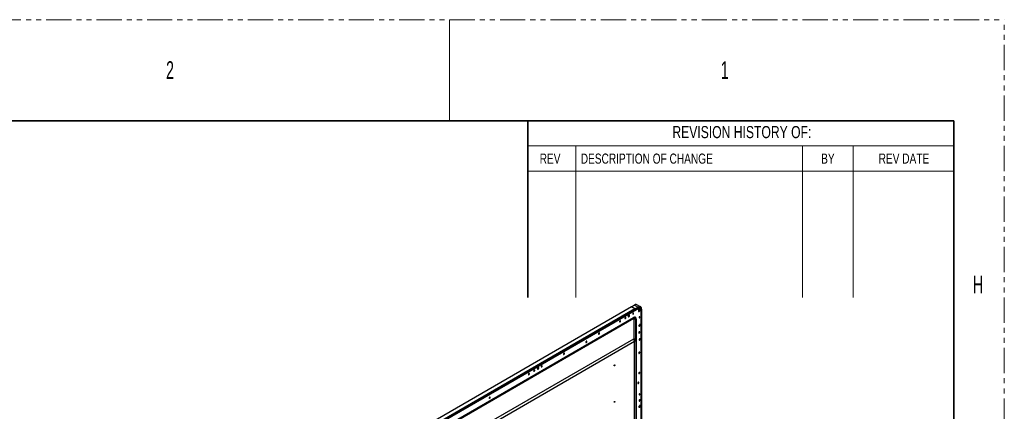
# Model space of a CAD drawing. Header units: millimetres. Extents: x 0 to 1118, y 0 to 864.
# Tile 309 of 309: x 870 to 1118, y 765 to 864. Entities that reach past the tile are written whole.
import ezdxf

# ---------------------------------------------------------------- set-up
doc = ezdxf.new("R2010")
doc.units = ezdxf.units.MM
doc.linetypes.add('PHANTOM', pattern=[12.7, 6.35, -1.27, 1.27, -1.27, 1.27, -1.27])
doc.styles.add('SLDTEXTSTYLE3', font='TXT', dxfattribs={"width": 0.75})
doc.styles.add('SLDTEXTSTYLE4', font='TXT', dxfattribs={"width": 0.6})

msp = doc.modelspace()

# ---------------------------------------------------------------- linework, layer by layer
at = {"color": 7, "linetype": 'PHANTOM', "lineweight": 18}
for p in [(0, 863.6), (1117.6, 0)]:
    msp.add_line(p, (1117.6, 863.6), dxfattribs=at)
at = {"color": 7, "linetype": 'Continuous', "lineweight": 18}
for p, q in [((977.9, 863.6), (977.9, 838.2)), ((1104.9, 838.2), (997.58, 838.2)), ((1104.9, 838.2), (1104.9, 793.75)), ((997.58, 831.85), (997.58, 793.75)), ((1104.9, 831.85), (997.58, 831.85)), ((1009.65, 831.85), (1009.65, 793.75)), ((1066.8, 831.85), (1066.8, 793.75)), ((1079.5, 831.85), (1079.5, 793.75)), ((1104.9, 825.5), (997.58, 825.5))]:
    msp.add_line(p, q, dxfattribs=at)
at = {"color": 7, "linetype": 'Continuous', "lineweight": 35}
for p, q in [((12.7, 838.2), (1104.9, 838.2)), ((997.58, 838.2), (997.58, 793.75)), ((1104.9, 838.2), (1104.9, 25.4))]:
    msp.add_line(p, q, dxfattribs=at)
at = {"color": 7, "linetype": 'Continuous', "lineweight": 25}
for p, q in [((1023.6879, 791.3918), (877.3642, 706.9209)), ((1024.5895, 790.8713), (1023.6887, 791.3913)), ((1024.4871, 791.8531), (1023.6916, 791.3939)), ((1023.7041, 791.3927), (1024.4996, 791.8519)), ((1024.5983, 790.8764), (1023.7041, 791.3927)), ((1024.4996, 791.8519), (1025.3938, 791.3357)), ((1025.3938, 791.3357), (1024.5983, 790.8764)), ((1024.6347, 790.6602), (1025.4302, 791.1195)), ((1024.6425, 790.7999), (1025.438, 791.2591)), ((1024.6425, 790.6774), (1025.438, 791.1366)), ((1025.9875, 791.3945), (1025.0933, 791.9107)), ((1025.9639, 791.0473), (1025.6807, 791.2108)), ((1026.0073, 791.3822), (1025.9875, 791.3945)), ((1025.5264, 791.004), (877.594, 705.6044)), ((1024.5895, 790.8713), (878.2658, 706.4005)), ((878.3011, 706.1956), (1024.6207, 790.6641)), ((878.3099, 706.3239), (1024.6337, 790.7948)), ((878.3099, 706.2218), (1024.6337, 790.6927)), ((878.9391, 704.8412), (1024.1813, 788.6878)), ((1023.2283, 789.2231), (1023.1399, 789.2741)), ((1024.6337, 790.6927), (1024.6337, 790.7948)), ((1024.6425, 790.7999), (1024.6425, 790.6774)), ((1025.4557, 790.4649), (1025.4936, 790.479)), ((1025.5626, 790.6769), (1025.5001, 790.5686)), ((1025.6929, 790.4572), (1025.7554, 790.5655)), ((1025.7813, 790.4062), (1025.6929, 790.4572)), ((1025.7603, 790.7518), (1025.7531, 790.7476)), ((1025.8438, 790.5145), (1025.7554, 790.5655)), ((1025.7562, 790.6263), (1025.7562, 790.6875)), ((1025.7562, 790.5669), (1025.7562, 790.6263)), ((1025.7596, 790.8485), (1025.765, 790.764)), ((1025.765, 790.713), (1025.765, 790.764)), ((1025.7813, 790.4062), (1025.8438, 790.5145)), ((1026.1451, 698.0611), (1026.1451, 790.6467)), ((1026.1451, 789.8301), (1026.2335, 789.8811)), ((1026.2335, 789.8709), (1026.1451, 789.8199)), ((1026.2335, 790.7997), (1026.2335, 789.8811)), ((1026.2518, 789.9067), (1026.2518, 790.8253)), ((1026.2518, 698.0068), (1026.2518, 789.8964)), ((1024.259, 788.4264), (879.0167, 704.5798)), ((1024.259, 788.4264), (1024.259, 783.3687)), ((1024.759, 788.1377), (1024.7485, 788.2212)), ((1024.7655, 788.1564), (1024.759, 788.1377)), ((1024.759, 783.08), (1024.759, 788.1377)), ((1025.8086, 786.7662), (1025.8086, 786.9747)), ((1025.9289, 786.8507), (1025.8405, 786.9017)), ((1015.4807, 784.78), (1015.48, 784.7804)), ((1025.5706, 785.0195), (1025.5706, 784.9954)), ((983.5479, 759.8667), (1024.259, 783.3687)), ((1024.4661, 782.6718), (983.755, 759.1697)), ((1012.2646, 782.6578), (1012.2261, 782.6084)), ((1024.4661, 757.5832), (1024.4661, 782.6718)), ((1024.759, 783.08), (1024.759, 757.9914)), ((1006.6419, 779.6774), (1006.6412, 779.6778)), ((1000.3506, 776.0161), (1000.2622, 776.0671)), ((1025.3522, 772.345), (1025.3286, 772.2869)), ((987.9578, 768.6258), (987.9193, 768.5763)), ((1025.8086, 766.3526), (1025.8086, 766.5612)), ((1025.9289, 766.4372), (1025.8405, 766.4882))]:
    msp.add_line(p, q, dxfattribs=at)
at = {"color": 8, "linetype": 'Continuous', "lineweight": 25}
for p, q in [((1025.5264, 791.004), (1025.3783, 791.0895)), ((1022.1676, 788.7639), (1022.3002, 788.6873)), ((1022.8993, 788.9449), (1023.027, 789.0186)), ((1024.2419, 789.7608), (1024.1314, 789.8246)), ((1025.4936, 790.479), (1025.4656, 790.4952)), ((1025.8212, 788.8299), (1025.7107, 788.8937)), ((1025.8125, 790.7366), (1025.765, 790.764)), ((1026.2335, 789.8709), (1026.2335, 698.0173)), ((1020.8418, 787.8913), (1020.9744, 787.8148)), ((1024.8688, 788.2907), (1024.8688, 697.3262)), ((1025.7903, 786.97), (1025.7903, 786.7301)), ((1015.5385, 784.8298), (1015.6711, 784.7532)), ((1025.659, 785.1095), (1025.7916, 785.033)), ((1012.4598, 782.6442), (1012.3272, 782.7208)), ((1025.7549, 783.331), (1025.8875, 783.2544)), ((1006.6997, 779.7272), (1006.8323, 779.6507)), ((1025.659, 780.0062), (1025.7916, 779.9296)), ((1001.2124, 776.4661), (1001.1019, 776.5299)), ((1019.5264, 776.7248), (1019.4424, 776.7733)), ((997.8608, 774.6247), (997.9934, 774.5481)), ((999.2015, 775.5058), (999.3341, 775.4293)), ((1000.0215, 775.7378), (1000.1493, 775.8116)), ((1025.659, 774.9028), (1025.7916, 774.8262)), ((1025.5706, 772.3544), (1025.438, 772.4309)), ((1025.8212, 769.437), (1025.7107, 769.5008)), ((988.153, 768.6122), (988.0204, 768.6888)), ((1019.5264, 767.5387), (1019.4424, 767.5872)), ((1025.7549, 768.0208), (1025.8875, 767.9443)), ((1025.7903, 766.5565), (1025.7903, 766.3166))]:
    msp.add_line(p, q, dxfattribs=at)
at = {"color": 8, "linetype": 'Continuous', "lineweight": 25, "flags": 128}
for points in [[(1025.9875, 791.3945), (1025.9876, 791.3944), (1025.8603, 791.4416), (1025.7152, 791.4474), (1025.5576, 791.4116), (1025.3938, 791.3357)], [(1025.438, 791.1366), (1025.5725, 791.199), (1025.7018, 791.2284), (1025.821, 791.2236), (1025.9255, 791.1849), (1026.0112, 791.1137), (1026.075, 791.0129), (1026.1142, 790.8862), (1026.1235, 790.8215)]]:
    msp.add_lwpolyline(points, dxfattribs=at)
at = {"color": 7, "linetype": 'Continuous', "lineweight": 25, "flags": 128}
for points in [[(1025.4115, 791.1213), (1025.5408, 791.1813), (1025.6652, 791.2095), (1025.7798, 791.2049), (1025.8802, 791.1677), (1025.9627, 791.0993), (1026.0239, 791.0023), (1026.0247, 791.0007)], [(1026.2335, 790.7997), (1026.2182, 790.9701), (1026.173, 791.1163), (1026.0994, 791.2327), (1026.0005, 791.3148), (1025.88, 791.3594), (1025.7424, 791.3649), (1025.5932, 791.3311), (1025.438, 791.2591)], [(1022.3002, 788.6873), (1022.2901, 788.7401), (1022.2614, 788.7732), (1022.2184, 788.7815), (1022.1676, 788.7639), (1022.1169, 788.723), (1022.0739, 788.6649), (1022.0452, 788.5987), (1022.0351, 788.5343)], [(1022.0351, 788.5343), (1022.0452, 788.4815), (1022.0739, 788.4484), (1022.1169, 788.4401), (1022.1676, 788.4577), (1022.2184, 788.4986), (1022.2614, 788.5567), (1022.2901, 788.6229), (1022.3002, 788.6873)], [(1022.1105, 788.716), (1022.0846, 788.6587), (1022.048, 788.6077)], [(1023.2283, 789.2231), (1023.2148, 789.2935), (1023.1765, 789.3376), (1023.1192, 789.3487), (1023.0515, 789.3252), (1022.9839, 789.2706), (1022.9265, 789.1932), (1022.8882, 789.1049), (1022.8747, 789.019)], [(1022.8747, 789.019), (1022.8882, 788.9486), (1022.9265, 788.9045), (1022.9839, 788.8934), (1023.0515, 788.9169), (1023.1192, 788.9715), (1023.1765, 789.0489), (1023.2148, 789.1372), (1023.2283, 789.2231)], [(1023.1242, 789.3491), (1023.1265, 789.3445), (1023.1399, 789.2741)], [(1024.2419, 789.7608), (1024.2335, 789.8048), (1024.2096, 789.8324), (1024.1737, 789.8393), (1024.1315, 789.8246), (1024.0892, 789.7905), (1024.0533, 789.7422), (1024.0294, 789.6869), (1024.021, 789.6333)], [(1024.021, 789.6333), (1024.0294, 789.5893), (1024.0533, 789.5617), (1024.0892, 789.5548), (1024.1315, 789.5695), (1024.1737, 789.6036), (1024.2096, 789.6519), (1024.2335, 789.7071), (1024.2419, 789.7608)], [(1025.5001, 790.5686), (1025.4569, 790.4692), (1025.4418, 790.3726), (1025.4569, 790.2935), (1025.5001, 790.2439), (1025.5646, 790.2313), (1025.6407, 790.2578), (1025.7168, 790.3192), (1025.7813, 790.4062)], [(1025.4936, 790.479), (1025.5359, 790.5132), (1025.5717, 790.5615), (1025.5957, 790.6167), (1025.6041, 790.6704), (1025.5957, 790.7144), (1025.5919, 790.7217)], [(1025.8438, 790.5145), (1025.8869, 790.6139), (1025.902, 790.7105), (1025.8869, 790.7896), (1025.8438, 790.8392), (1025.7793, 790.8518), (1025.7032, 790.8253), (1025.6271, 790.7639), (1025.5626, 790.6769)], [(1025.8212, 788.8299), (1025.8128, 788.8738), (1025.7888, 788.9014), (1025.753, 788.9084), (1025.7107, 788.8937), (1025.6684, 788.8595), (1025.6326, 788.8112), (1025.6086, 788.756), (1025.6002, 788.7023)], [(1025.6002, 788.7023), (1025.6086, 788.6583), (1025.6326, 788.6308), (1025.6684, 788.6238), (1025.7107, 788.6385), (1025.753, 788.6726), (1025.7888, 788.721), (1025.8128, 788.7762), (1025.8212, 788.8299)], [(1025.7562, 790.6875), (1025.7474, 790.7859), (1025.7332, 790.84)], [(1020.9744, 787.8148), (1020.9643, 787.8675), (1020.9356, 787.9006), (1020.8926, 787.909), (1020.8418, 787.8913), (1020.7911, 787.8504), (1020.7481, 787.7924), (1020.7193, 787.7261), (1020.7092, 787.6617)], [(1020.7092, 787.6617), (1020.7193, 787.6089), (1020.7481, 787.5759), (1020.7911, 787.5675), (1020.8418, 787.5851), (1020.8926, 787.6261), (1020.9356, 787.6841), (1020.9643, 787.7504), (1020.9744, 787.8148)], [(1020.7847, 787.8434), (1020.7588, 787.7862), (1020.7222, 787.7351)], [(1025.9289, 786.8507), (1025.9155, 786.9211), (1025.8772, 786.9652), (1025.8198, 786.9763), (1025.7522, 786.9528), (1025.6845, 786.8982), (1025.6272, 786.8208), (1025.5888, 786.7325), (1025.5754, 786.6466)], [(1025.5754, 786.6466), (1025.5888, 786.5763), (1025.6272, 786.5321), (1025.6845, 786.521), (1025.7522, 786.5445), (1025.8198, 786.5991), (1025.8772, 786.6765), (1025.9155, 786.7648), (1025.9289, 786.8507)], [(1025.8249, 786.9767), (1025.8271, 786.9721), (1025.8405, 786.9017)], [(1015.6711, 784.7532), (1015.661, 784.806), (1015.6323, 784.8391), (1015.5893, 784.8474), (1015.5385, 784.8298), (1015.4878, 784.7889), (1015.4448, 784.7308), (1015.416, 784.6646), (1015.4059, 784.6002)], [(1015.4059, 784.6002), (1015.416, 784.5474), (1015.4448, 784.5143), (1015.4878, 784.506), (1015.5385, 784.5236), (1015.5893, 784.5646), (1015.6323, 784.6226), (1015.661, 784.6888), (1015.6711, 784.7532)], [(1015.4814, 784.7819), (1015.4555, 784.7246), (1015.4189, 784.6736)], [(1025.7916, 785.033), (1025.7815, 785.0857), (1025.7527, 785.1188), (1025.7097, 785.1272), (1025.659, 785.1095), (1025.6082, 785.0686), (1025.5652, 785.0106), (1025.5365, 784.9443), (1025.5264, 784.8799)], [(1025.5264, 784.8799), (1025.5365, 784.8271), (1025.5652, 784.7941), (1025.6082, 784.7857), (1025.659, 784.8033), (1025.7097, 784.8443), (1025.7527, 784.9023), (1025.7815, 784.9686), (1025.7916, 785.033)], [(1025.6019, 785.0616), (1025.576, 785.0044), (1025.5393, 784.9533)], [(1012.4598, 782.6442), (1012.4497, 782.697), (1012.4209, 782.7301), (1012.3779, 782.7384), (1012.3272, 782.7208), (1012.2765, 782.6798), (1012.2334, 782.6218), (1012.2047, 782.5556), (1012.1946, 782.4911)], [(1012.1946, 782.4911), (1012.2047, 782.4384), (1012.2334, 782.4053), (1012.2765, 782.3969), (1012.3272, 782.4146), (1012.3779, 782.4555), (1012.4209, 782.5135), (1012.4497, 782.5798), (1012.4598, 782.6442)], [(1012.2701, 782.6729), (1012.2442, 782.6156), (1012.2075, 782.5645)], [(1024.259, 783.3687), (1024.3678, 783.3445), (1024.4661, 783.3157), (1024.5524, 783.2829), (1024.625, 783.2467), (1024.6829, 783.2076), (1024.7249, 783.1663), (1024.7505, 783.1235), (1024.759, 783.08)], [(1025.8875, 783.2544), (1025.8774, 783.3072), (1025.8487, 783.3403), (1025.8056, 783.3486), (1025.7549, 783.331), (1025.7042, 783.29), (1025.6612, 783.232), (1025.6324, 783.1657), (1025.6223, 783.1013)], [(1025.6223, 783.1013), (1025.6324, 783.0486), (1025.6612, 783.0155), (1025.7042, 783.0071), (1025.7549, 783.0248), (1025.8056, 783.0657), (1025.8487, 783.1237), (1025.8774, 783.19), (1025.8875, 783.2544)], [(1025.6978, 783.2831), (1025.6719, 783.2258), (1025.6352, 783.1747)], [(1006.8323, 779.6507), (1006.8222, 779.7035), (1006.7934, 779.7365), (1006.7504, 779.7449), (1006.6997, 779.7273), (1006.6489, 779.6863), (1006.6059, 779.6283), (1006.5772, 779.562), (1006.5671, 779.4976)], [(1006.5671, 779.4976), (1006.5772, 779.4449), (1006.6059, 779.4118), (1006.6489, 779.4034), (1006.6997, 779.4211), (1006.7504, 779.462), (1006.7934, 779.52), (1006.8222, 779.5863), (1006.8323, 779.6507)], [(1006.6426, 779.6793), (1006.6167, 779.6221), (1006.58, 779.571)], [(1025.7916, 779.9296), (1025.7815, 779.9824), (1025.7527, 780.0154), (1025.7097, 780.0238), (1025.659, 780.0062), (1025.6082, 779.9652), (1025.5652, 779.9072), (1025.5365, 779.8409), (1025.5264, 779.7765)], [(1025.5264, 779.7765), (1025.5365, 779.7238), (1025.5652, 779.6907), (1025.6082, 779.6823), (1025.659, 779.7), (1025.7097, 779.7409), (1025.7527, 779.7989), (1025.7815, 779.8652), (1025.7916, 779.9296)], [(1025.6019, 779.9583), (1025.576, 779.901), (1025.5393, 779.8499)], [(1001.2124, 776.4661), (1001.2039, 776.5101), (1001.18, 776.5377), (1001.1442, 776.5446), (1001.1019, 776.5299), (1001.0596, 776.4958), (1001.0237, 776.4475), (1000.9998, 776.3922), (1000.9914, 776.3386)], [(1000.9914, 776.3386), (1000.9998, 776.2946), (1001.0237, 776.267), (1001.0596, 776.2601), (1001.1019, 776.2748), (1001.1442, 776.3089), (1001.18, 776.3572), (1001.2039, 776.4124), (1001.2124, 776.4661)], [(1019.3585, 776.6279), (1019.3649, 776.6687), (1019.3831, 776.7106), (1019.4103, 776.7474), (1019.4425, 776.7733), (1019.4746, 776.7845), (1019.5018, 776.7792), (1019.52, 776.7582), (1019.5264, 776.7248)], [(1019.5264, 776.7248), (1019.52, 776.684), (1019.5018, 776.6421), (1019.4746, 776.6053), (1019.4425, 776.5794), (1019.4103, 776.5682), (1019.3831, 776.5735), (1019.3649, 776.5945), (1019.3585, 776.6279)], [(997.9934, 774.5481), (997.9833, 774.6009), (997.9546, 774.634), (997.9116, 774.6423), (997.8608, 774.6247), (997.8101, 774.5838), (997.7671, 774.5257), (997.7384, 774.4595), (997.7283, 774.3951)], [(997.7283, 774.3951), (997.7384, 774.3423), (997.7671, 774.3092), (997.8101, 774.3009), (997.8608, 774.3185), (997.9116, 774.3595), (997.9546, 774.4175), (997.9833, 774.4837), (997.9934, 774.5481)], [(997.8037, 774.5768), (997.7778, 774.5195), (997.7412, 774.4685)], [(999.3341, 775.4293), (999.324, 775.482), (999.2953, 775.5151), (999.2523, 775.5235), (999.2015, 775.5058), (999.1508, 775.4649), (999.1078, 775.4069), (999.079, 775.3406), (999.0689, 775.2762)], [(999.0689, 775.2762), (999.079, 775.2234), (999.1078, 775.1904), (999.1508, 775.182), (999.2015, 775.1996), (999.2523, 775.2406), (999.2953, 775.2986), (999.324, 775.3649), (999.3341, 775.4293)], [(999.1444, 775.4579), (999.1185, 775.4006), (999.0819, 775.3496)], [(1000.3506, 776.0161), (1000.3371, 776.0864), (1000.2988, 776.1305), (1000.2414, 776.1417), (1000.1738, 776.1182), (1000.1061, 776.0636), (1000.0488, 775.9862), (1000.0105, 775.8979), (999.997, 775.812)], [(999.997, 775.812), (1000.0105, 775.7416), (1000.0488, 775.6975), (1000.1061, 775.6864), (1000.1738, 775.7099), (1000.2414, 775.7645), (1000.2988, 775.8418), (1000.3371, 775.9302), (1000.3506, 776.0161)], [(1000.2465, 776.1421), (1000.2487, 776.1374), (1000.2622, 776.0671)], [(1025.7916, 774.8262), (1025.7815, 774.879), (1025.7527, 774.9121), (1025.7097, 774.9204), (1025.659, 774.9028), (1025.6082, 774.8618), (1025.5652, 774.8038), (1025.5365, 774.7376), (1025.5264, 774.6731)], [(1025.5264, 774.6731), (1025.5365, 774.6204), (1025.5652, 774.5873), (1025.6082, 774.579), (1025.659, 774.5966), (1025.7097, 774.6375), (1025.7527, 774.6955), (1025.7815, 774.7618), (1025.7916, 774.8262)], [(1025.6019, 774.8549), (1025.576, 774.7976), (1025.5393, 774.7465)], [(1025.5706, 772.3544), (1025.5605, 772.4071), (1025.5318, 772.4402), (1025.4887, 772.4486), (1025.438, 772.4309), (1025.3873, 772.39), (1025.3443, 772.332), (1025.3155, 772.2657), (1025.3054, 772.2013)], [(1025.3054, 772.2013), (1025.3155, 772.1485), (1025.3443, 772.1155), (1025.3873, 772.1071), (1025.438, 772.1247), (1025.4887, 772.1657), (1025.5318, 772.2237), (1025.5605, 772.29), (1025.5706, 772.3544)], [(1025.3809, 772.383), (1025.355, 772.3257), (1025.3184, 772.2747)], [(1025.8212, 769.437), (1025.8128, 769.481), (1025.7888, 769.5085), (1025.753, 769.5155), (1025.7107, 769.5008), (1025.6684, 769.4667), (1025.6326, 769.4183), (1025.6086, 769.3631), (1025.6002, 769.3095)], [(1025.6002, 769.3095), (1025.6086, 769.2655), (1025.6326, 769.2379), (1025.6684, 769.231), (1025.7107, 769.2456), (1025.753, 769.2798), (1025.7888, 769.3281), (1025.8128, 769.3833), (1025.8212, 769.437)], [(988.153, 768.6122), (988.1429, 768.665), (988.1141, 768.698), (988.0711, 768.7064), (988.0204, 768.6888), (987.9697, 768.6478), (987.9266, 768.5898), (987.8979, 768.5235), (987.8878, 768.4591)], [(987.8878, 768.4591), (987.8979, 768.4064), (987.9266, 768.3733), (987.9697, 768.3649), (988.0204, 768.3826), (988.0711, 768.4235), (988.1141, 768.4815), (988.1429, 768.5478), (988.153, 768.6122)], [(987.9633, 768.6409), (987.9374, 768.5836), (987.9007, 768.5325)], [(1019.3585, 767.4418), (1019.3649, 767.4826), (1019.3831, 767.5245), (1019.4103, 767.5613), (1019.4425, 767.5872), (1019.4746, 767.5984), (1019.5018, 767.5931), (1019.52, 767.5721), (1019.5264, 767.5387)], [(1019.5264, 767.5387), (1019.52, 767.4979), (1019.5018, 767.456), (1019.4746, 767.4192), (1019.4425, 767.3933), (1019.4103, 767.3821), (1019.3831, 767.3874), (1019.3649, 767.4084), (1019.3585, 767.4418)], [(1025.9289, 766.4372), (1025.9155, 766.5075), (1025.8772, 766.5516), (1025.8198, 766.5628), (1025.7522, 766.5393), (1025.6845, 766.4847), (1025.6272, 766.4073), (1025.5888, 766.319), (1025.5754, 766.2331)], [(1025.5754, 766.2331), (1025.5888, 766.1627), (1025.6272, 766.1186), (1025.6845, 766.1075), (1025.7522, 766.131), (1025.8198, 766.1856), (1025.8772, 766.2629), (1025.9155, 766.3513), (1025.9289, 766.4372)], [(1025.8875, 767.9443), (1025.8774, 767.997), (1025.8487, 768.0301), (1025.8056, 768.0385), (1025.7549, 768.0208), (1025.7042, 767.9799), (1025.6612, 767.9219), (1025.6324, 767.8556), (1025.6223, 767.7912)], [(1025.6223, 767.7912), (1025.6324, 767.7384), (1025.6612, 767.7054), (1025.7042, 767.697), (1025.7549, 767.7146), (1025.8056, 767.7556), (1025.8487, 767.8136), (1025.8774, 767.8799), (1025.8875, 767.9443)], [(1025.6978, 767.9729), (1025.6719, 767.9156), (1025.6352, 767.8646)], [(1025.8249, 766.5632), (1025.8271, 766.5586), (1025.8405, 766.4882)]]:
    msp.add_lwpolyline(points, dxfattribs=at)
at = {"color": 7, "linetype": 'Continuous', "lineweight": 25}
for centre, radius, start, end in [((1023.6968, 791.3825), 0.0126, 54.381827, 114.313952), ((1024.8749, 791.245), 0.7212, 89.131112, 122.52878), ((1024.4923, 791.8417), 0.0126, 54.381827, 114.313952), ((1024.8474, 791.3664), 0.5973, 65.692881, 125.617577), ((1025.3421, 791.2548), 0.0961, 2.605478, 57.394522), ((1025.7679, 790.7079), 0.3821, 350.785963, 129.203285), ((1022.7392, 789.3014), 0.2471, 307.021653, 352.983723), ((1022.817, 789.2589), 0.3233, 283.124203, 2.708384), ((1024.5377, 790.7904), 0.0961, 2.605478, 57.394522), ((1024.5466, 790.7955), 0.0961, 2.605478, 57.394522), ((1024.6265, 790.6747), 0.0163, 232.905888, 9.476103), ((1024.6039, 790.6889), 0.03, 304.05635, 7.25583), ((1025.4246, 790.5704), 0.2912, 277.58071, 337.142012), ((1025.4076, 790.6421), 0.349, 357.393158, 31.785016), ((1025.5232, 790.7413), 0.2912, 322.858958, 22.422103), ((1026.2205, 789.9098), 0.0314, 294.374658, 354.305201), ((1026.223, 789.8974), 0.0285, 291.633978, 8.362565), ((1025.4388, 786.9287), 0.2474, 307.275018, 352.869008), ((1025.5176, 786.8865), 0.3233, 283.124203, 2.708384), ((1023.0242, 782.6225), 1.4428, 1.956509, 31.143721), ((1024.2586, 783.1299), 0.5029, 294.374662, 354.305237), ((1019.2535, 776.7854), 0.185, 304.615337, 355.39004), ((999.8614, 776.0943), 0.2471, 307.02157, 352.983807), ((999.9393, 776.0518), 0.3233, 283.124203, 2.708384), ((1019.2535, 767.5993), 0.185, 304.615337, 355.39004), ((1025.4388, 766.5152), 0.2474, 307.275017, 352.869009), ((1025.5176, 766.4729), 0.3233, 283.124203, 2.708384)]:
    msp.add_arc(centre, radius, start, end, dxfattribs=at)
at = {"color": 8, "linetype": 'Continuous', "lineweight": 25}
for centre, radius, start, end in [((1025.4202, 791.1344), 0.018, 304.056351, 7.25583), ((1026.2219, 790.8274), 0.03, 292.737742, 355.956536)]:
    msp.add_arc(centre, radius, start, end, dxfattribs=at)
at = {"color": 7, "linetype": 'Continuous', "lineweight": 25}
for points, knots in [([(1026.2518, 790.8253), (1026.251, 790.8567), (1026.2486, 790.9479), (1026.2222, 791.0862), (1026.1617, 791.2258), (1026.0887, 791.3258), (1026.0281, 791.3635), (1026.0064, 791.377)], [0, 0, 0, 0, 0.12948265, 0.3757341, 0.62183353, 0.86452885, 1, 1, 1, 1]), ([(1024.8688, 788.2907), (1024.8646, 788.3714), (1024.8564, 788.526), (1024.779, 788.6999), (1024.6435, 788.8044), (1024.4363, 788.8136), (1024.2703, 788.7317), (1024.1813, 788.6878)], [0, 0, 0, 0, 0.196378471, 0.376504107, 0.548415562, 0.758053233, 1, 1, 1, 1]), ([(1024.259, 788.4264), (1024.2367, 788.4709), (1024.1922, 788.5598), (1024.185, 788.6451), (1024.1813, 788.6878)], [0, 0, 0, 0, 0.50000014, 1, 1, 1, 1])]:
    msp.add_open_spline(points, degree=3, knots=knots, dxfattribs=at)
at = {"color": 8, "linetype": 'Continuous', "lineweight": 25}
for points, knots in [([(1024.7485, 788.2212), (1024.7447, 788.2867), (1024.7383, 788.3955), (1024.6844, 788.5025), (1024.6207, 788.5594), (1024.5406, 788.5762), (1024.4178, 788.5494), (1024.3231, 788.4761), (1024.259, 788.4264)], [0, 0, 0, 0, 0.20459838, 0.33961468, 0.46770874, 0.59205419, 0.72346701, 1, 1, 1, 1]), ([(1024.8688, 788.2907), (1024.8368, 788.2685), (1024.7799, 788.2291), (1024.7699, 788.1785), (1024.7655, 788.1564)], [0, 0, 0, 0, 0.56390524, 1, 1, 1, 1])]:
    msp.add_open_spline(points, degree=3, knots=knots, dxfattribs=at)

# ---------------------------------------------------------------- texts
at = {"color": 7, "linetype": 'Continuous', "lineweight": 0}
for s, insert, char_height, attachment_point, style in [('2', (906.4942, 853.1727), 4.445, 1, 'SLDTEXTSTYLE4'), ('1', (1046.1943, 853.1727), 4.445, 1, 'SLDTEXTSTYLE4'), ('REVISION HISTORY OF:', (1051.505, 836.8629), 3.048, 2, 'SLDTEXTSTYLE3'), ('REV', (1003.206, 829.9366), 2.54, 2, 'SLDTEXTSTYLE3'), ('DESCRIPTION OF CHANGE', (1010.9283, 829.9366), 2.54, 1, 'SLDTEXTSTYLE3'), ('BY', (1073.1728, 829.9446), 2.54, 2, 'SLDTEXTSTYLE3'), ('REV DATE', (1092.3203, 829.9542), 2.54, 2, 'SLDTEXTSTYLE3'), ('H', (1109.6943, 799.1977), 4.445, 1, 'SLDTEXTSTYLE4')]:
    msp.add_mtext(s, dxfattribs=dict(at, insert=insert, char_height=char_height, attachment_point=attachment_point, style=style))

doc.saveas('drawing.dxf')
